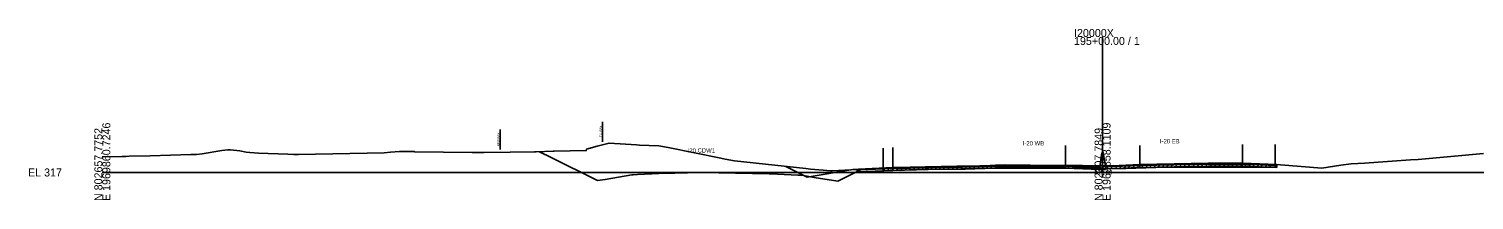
# Model space of a CAD drawing. Extents: x -4026 to 9638, y -10 to 19609.
# Drawn here: x 4974 to 5480, y 16490 to 16550 of the extents above; entities that cross this region are included whole.
import ezdxf

# ---------------------------------------------------------------- set-up
doc = ezdxf.new("R2010")
doc.units = 0
for name, color, linetype in [('Default', 7, 'Continuous'), ('RD_EX_Road', 7, 'Continuous'), ('RD_GPK_XS_Cell', 7, 'Continuous'), ('RD_PD_ALT1_TrvlWay', 7, 'Continuous'), ('RD_TX_Misc1', 7, 'Continuous'), ('RD_XS_Base', 7, 'Continuous'), ('RD_XS_ExGround', 7, 'Continuous'), ('RD_XS_ExPaveRet', 7, 'Continuous'), ('RD_XS_ExRW', 7, 'Continuous'), ('RD_XS_Greenside', 7, 'Continuous'), ('RD_XS_MedBWall', 7, 'Continuous'), ('RD_XS_NewRW', 7, 'Continuous'), ('RD_XS_Pave', 7, 'Continuous'), ('RD_XS_PaveOvlay', 7, 'Continuous'), ('RD_XS_TieSlope', 7, 'Continuous'), ('RD_XS_TX_Elev_EX', 7, 'Continuous')]:
    doc.layers.add(name, color=color, linetype=linetype)

msp = doc.modelspace()

# ---------------------------------------------------------------- linework, layer by layer
at = {"layer": 'RD_EX_Road'}
for p, q in [((5273.25, 16508.57), (5273.25, 16501.57)), ((5410.41, 16509.81), (5410.41, 16502.81))]:
    msp.add_line(p, q, dxfattribs=at)
at = {"layer": 'RD_GPK_XS_Cell'}
for p, q in [((5350, 16500), (5350, 16547.49)), ((5000, 16500), (5350, 16500)), ((5350, 16500), (5700, 16500))]:
    msp.add_line(p, q, dxfattribs=at)
at = {"layer": 'RD_PD_ALT1_TrvlWay'}
for p, q in [((5276.58, 16508.72), (5276.58, 16501.72)), ((5337, 16509.44), (5337, 16502.44)), ((5363, 16509.51), (5363, 16502.51)), ((5399, 16509.84), (5399, 16502.84))]:
    msp.add_line(p, q, dxfattribs=at)
at = {"layer": 'RD_XS_Base'}
for points in [[(5264.08, 16500.86), (5264.58, 16500.88), (5276.58, 16501.35)], [(5264.08, 16500.19), (5264.08, 16500.86)], [(5276.58, 16500.68), (5264.08, 16500.19)], [(5276.58, 16501.35), (5289, 16501.66)], [(5276.58, 16500.68), (5276.58, 16501.35)], [(5289, 16500.99), (5276.58, 16500.68)], [(5337, 16502.14), (5313, 16502.15), (5289, 16501.66)], [(5289, 16501.66), (5289, 16500.99)], [(5289, 16500.99), (5313, 16501.48), (5337, 16501.47)], [(5337, 16501.47), (5337, 16502.14)], [(5349, 16501.67), (5337, 16502.14)], [(5337, 16501.47), (5349, 16501)], [(5349, 16501), (5349, 16501.67)], [(5351, 16501.93), (5363, 16502.4)], [(5351, 16501.26), (5351, 16501.93)], [(5363, 16501.73), (5351, 16501.26)], [(5363, 16502.4), (5387, 16502.89), (5399, 16502.88)], [(5363, 16501.73), (5363, 16502.4)], [(5399, 16502.21), (5387, 16502.22), (5363, 16501.73)], [(5399, 16502.88), (5399, 16502.88), (5399, 16502.21), (5399, 16502.21)], [(5399, 16502.21), (5399, 16502.88)], [(5399, 16502.88), (5411, 16502.41)], [(5411, 16501.74), (5399, 16502.21)], [(5411, 16502.41), (5411, 16501.74)]]:
    msp.add_lwpolyline(points, dxfattribs=at)
at = {"layer": 'RD_XS_ExGround'}
msp.add_lwpolyline([(5000, 16505.43), (5006.85, 16505.61), (5007.26, 16505.62), (5008.17, 16505.64), (5009.39, 16505.67), (5016.79, 16505.88), (5030.98, 16506.26), (5032.97, 16506.35), (5034.98, 16506.58), (5041.79, 16507.66), (5043.92, 16507.95), (5044.87, 16507.9), (5048.13, 16507.58), (5050.36, 16507.09), (5051.6, 16507.04), (5054.61, 16506.74), (5064.86, 16506.4), (5067.02, 16506.32), (5067.55, 16506.31), (5068.04, 16506.31), (5068.63, 16506.32), (5098.64, 16506.89), (5100.85, 16507.07), (5104.02, 16507.37), (5104.48, 16507.39), (5105.35, 16507.39), (5109.19, 16507.41), (5109.29, 16507.2), (5129.42, 16507.04), (5129.88, 16507.04), (5130.25, 16507.05), (5133.62, 16506.98), (5142.71, 16507.1), (5151.25, 16507.25), (5151.85, 16507.27), (5157.78, 16507.47), (5158.09, 16507.48), (5169.33, 16507.68), (5169.43, 16508.18), (5173.13, 16509.23), (5177.31, 16510.29), (5186.91, 16509.66), (5187.96, 16509.58), (5194.67, 16509.33), (5197.99, 16508.79), (5216.4, 16505.02), (5217.95, 16504.7), (5221.22, 16504.07), (5246.12, 16501.34), (5247.78, 16501.17), (5252.26, 16500.76), (5254.85, 16500.52), (5255.36, 16500.55), (5273.25, 16501.57), (5278, 16501.78), (5282.65, 16501.88), (5287.93, 16502.01), (5298.95, 16502.18), (5301.86, 16502.22), (5308.75, 16502.36), (5312.54, 16502.55), (5315.64, 16502.63), (5333.65, 16502.46), (5341.8, 16502.4), (5342.94, 16502.41), (5349.01, 16502.34), (5350.14, 16502.33), (5351.74, 16502.31), (5355.24, 16502.34), (5358.1, 16502.34), (5372.18, 16502.82), (5375.78, 16502.91), (5378.07, 16502.88), (5400.07, 16502.84), (5409.62, 16502.81), (5410.41, 16502.81), (5410.86, 16502.77), (5426.67, 16501.48), (5433.42, 16502.54), (5436.94, 16503.02), (5441.67, 16503.25), (5457.78, 16504.39), (5460.43, 16504.59), (5483.3, 16506.69)], dxfattribs=at)
at = {"layer": 'RD_XS_ExPaveRet'}
for p, q in [((5273.25, 16500.57), (5274.29, 16501.62)), ((5273.25, 16500.57), (5273.25, 16501.57)), ((5273.25, 16500.57), (5278, 16500.78)), ((5274.75, 16500.64), (5275.79, 16501.68)), ((5276.25, 16500.7), (5277.29, 16501.75)), ((5277.75, 16500.77), (5278.77, 16501.8)), ((5278, 16500.78), (5282.65, 16500.88)), ((5279.25, 16500.81), (5280.27, 16501.83)), ((5280.75, 16500.84), (5281.77, 16501.87)), ((5282.25, 16500.88), (5283.27, 16501.9)), ((5282.65, 16500.88), (5287.93, 16501.01)), ((5283.75, 16500.91), (5284.77, 16501.94)), ((5285.25, 16500.95), (5286.27, 16501.97)), ((5286.75, 16500.98), (5287.77, 16502.01)), ((5287.93, 16501.01), (5298.95, 16501.18)), ((5288.25, 16501.02), (5289.26, 16502.03)), ((5289.75, 16501.04), (5290.76, 16502.06)), ((5291.25, 16501.06), (5292.26, 16502.08)), ((5292.75, 16501.09), (5293.76, 16502.1)), ((5294.25, 16501.11), (5295.26, 16502.13)), ((5295.75, 16501.13), (5296.76, 16502.15)), ((5297.25, 16501.16), (5298.26, 16502.17)), ((5298.75, 16501.18), (5299.76, 16502.19)), ((5298.95, 16501.18), (5301.86, 16501.22)), ((5300.25, 16501.2), (5301.26, 16502.21)), ((5301.75, 16501.22), (5302.77, 16502.24)), ((5301.86, 16501.22), (5308.75, 16501.36)), ((5303.25, 16501.25), (5304.27, 16502.27)), ((5304.75, 16501.28), (5305.77, 16502.3)), ((5306.25, 16501.31), (5307.27, 16502.33)), ((5307.75, 16501.34), (5308.77, 16502.36)), ((5308.75, 16501.36), (5312.54, 16501.55)), ((5309.25, 16501.38), (5310.3, 16502.44)), ((5310.75, 16501.46), (5311.8, 16502.51)), ((5312.25, 16501.54), (5313.28, 16502.57)), ((5312.54, 16501.55), (5315.64, 16501.63)), ((5313.75, 16501.58), (5314.77, 16502.61)), ((5315.25, 16501.62), (5316.25, 16502.62)), ((5315.64, 16501.63), (5333.65, 16501.46)), ((5316.75, 16501.62), (5317.74, 16502.61)), ((5318.25, 16501.6), (5319.24, 16502.59)), ((5319.75, 16501.59), (5320.74, 16502.58)), ((5321.25, 16501.58), (5322.24, 16502.57)), ((5322.75, 16501.56), (5323.74, 16502.55)), ((5324.25, 16501.55), (5325.24, 16502.54)), ((5325.75, 16501.53), (5326.74, 16502.53)), ((5327.25, 16501.52), (5328.24, 16502.51)), ((5328.75, 16501.51), (5329.74, 16502.5)), ((5330.25, 16501.49), (5331.24, 16502.48)), ((5331.75, 16501.48), (5332.74, 16502.47)), ((5333.25, 16501.47), (5334.24, 16502.46)), ((5333.65, 16501.46), (5341.8, 16501.4)), ((5334.75, 16501.45), (5335.74, 16502.45)), ((5336.25, 16501.44), (5337.24, 16502.43)), ((5337.75, 16501.43), (5338.74, 16502.42)), ((5339.25, 16501.42), (5340.24, 16502.41)), ((5340.75, 16501.41), (5341.74, 16502.4)), ((5341.8, 16501.4), (5342.94, 16501.41)), ((5342.25, 16501.4), (5343.25, 16502.4)), ((5342.94, 16501.41), (5349.01, 16501.34)), ((5343.75, 16501.4), (5344.74, 16502.39)), ((5345.25, 16501.38), (5346.24, 16502.37)), ((5346.75, 16501.37), (5347.74, 16502.36)), ((5348.25, 16501.35), (5349.23, 16502.34)), ((5349.01, 16501.34), (5350.14, 16501.33)), ((5349.75, 16501.33), (5350.73, 16502.32)), ((5350.14, 16501.33), (5351.74, 16501.31)), ((5351.25, 16501.31), (5352.24, 16502.31)), ((5351.74, 16501.31), (5355.24, 16501.34)), ((5352.75, 16501.32), (5353.75, 16502.33)), ((5354.25, 16501.33), (5355.25, 16502.34)), ((5355.24, 16501.34), (5358.1, 16501.34)), ((5355.75, 16501.34), (5356.75, 16502.34)), ((5357.25, 16501.34), (5358.25, 16502.35)), ((5358.1, 16501.34), (5372.18, 16501.82)), ((5358.75, 16501.36), (5359.78, 16502.4)), ((5360.25, 16501.41), (5361.28, 16502.45)), ((5361.75, 16501.46), (5362.78, 16502.5)), ((5363.25, 16501.51), (5364.28, 16502.55)), ((5364.75, 16501.56), (5365.78, 16502.6)), ((5366.25, 16501.62), (5367.28, 16502.65)), ((5367.75, 16501.67), (5368.78, 16502.7)), ((5369.25, 16501.72), (5370.28, 16502.75)), ((5370.75, 16501.77), (5371.78, 16502.8)), ((5372.18, 16501.82), (5375.78, 16501.91)), ((5372.25, 16501.82), (5373.27, 16502.85)), ((5373.75, 16501.86), (5374.77, 16502.89)), ((5375.25, 16501.9), (5376.25, 16502.91)), ((5375.78, 16501.91), (5378.07, 16501.88)), ((5376.75, 16501.9), (5377.73, 16502.88)), ((5378.07, 16501.88), (5400.07, 16501.84)), ((5378.25, 16501.88), (5379.24, 16502.87)), ((5379.75, 16501.87), (5380.74, 16502.87)), ((5381.25, 16501.87), (5382.24, 16502.87)), ((5382.75, 16501.87), (5383.74, 16502.87)), ((5384.25, 16501.87), (5385.24, 16502.86)), ((5385.75, 16501.86), (5386.74, 16502.86)), ((5387.25, 16501.86), (5388.24, 16502.86)), ((5388.75, 16501.86), (5389.74, 16502.86)), ((5390.25, 16501.86), (5391.24, 16502.86)), ((5391.75, 16501.86), (5392.74, 16502.85)), ((5393.25, 16501.85), (5394.24, 16502.85)), ((5394.75, 16501.85), (5395.74, 16502.85)), ((5396.25, 16501.85), (5397.24, 16502.85)), ((5397.75, 16501.85), (5398.74, 16502.85)), ((5399.25, 16501.84), (5400.24, 16502.84)), ((5400.07, 16501.84), (5409.62, 16501.81)), ((5400.75, 16501.84), (5401.74, 16502.84)), ((5402.25, 16501.84), (5403.24, 16502.83)), ((5403.75, 16501.83), (5404.74, 16502.83)), ((5405.25, 16501.82), (5406.24, 16502.82)), ((5406.75, 16501.82), (5407.74, 16502.82)), ((5408.25, 16501.81), (5409.24, 16502.81)), ((5409.62, 16501.81), (5410.41, 16501.81)), ((5410.41, 16502.81), (5410.41, 16501.81))]:
    msp.add_line(p, q, dxfattribs=at)
at = {"layer": 'RD_XS_ExRW'}
msp.add_line((5175, 16510.71), (5175, 16517.71), dxfattribs=at)
at = {"layer": 'RD_XS_Greenside'}
for points in [[(5262.58, 16501.05), (5246.58, 16498.38)], [(5264.58, 16501.21), (5262.58, 16501.05)]]:
    msp.add_lwpolyline(points, dxfattribs=at)
at = {"layer": 'RD_XS_MedBWall'}
for points in [[(5349, 16502), (5349.75, 16506.93), (5350.25, 16506.93), (5351, 16502.26)], [(5349, 16501), (5349, 16502)], [(5351, 16501), (5349, 16501)], [(5351, 16502.26), (5351, 16501)]]:
    msp.add_lwpolyline(points, dxfattribs=at)
at = {"layer": 'RD_XS_NewRW'}
msp.add_line((5139.26, 16508.05), (5139.26, 16515.05), dxfattribs=at)
at = {"layer": 'RD_XS_Pave'}
for points in [[(5152.99, 16507.29), (5157.06, 16505.25), (5173.29, 16497.15), (5175.93, 16497.59), (5185.3, 16499.15), (5185.76, 16499.19), (5187.3, 16499.31), (5189.67, 16499.41), (5197.3, 16499.71), (5200.3, 16499.77), (5209.31, 16499.96), (5215.76, 16499.83), (5233.33, 16499.48), (5236.27, 16499.36), (5243.34, 16499.08), (5243.94, 16499.03), (5245.34, 16498.92), (5249.05, 16498.3), (5257.35, 16496.92), (5259.97, 16498.24), (5265.8, 16501.15)], [(5264.58, 16501.04), (5276.58, 16501.52)], [(5276.58, 16501.35), (5264.58, 16500.88)], [(5264.58, 16500.88), (5264.58, 16501.04)], [(5276.58, 16501.52), (5289, 16501.83)], [(5289, 16501.66), (5276.58, 16501.35)], [(5276.58, 16501.35), (5276.58, 16501.52)], [(5289, 16501.83), (5313, 16502.31), (5337, 16502.31)], [(5337, 16502.14), (5313, 16502.15), (5289, 16501.66)], [(5289, 16501.83), (5289, 16501.66)], [(5337, 16502.31), (5349, 16501.84)], [(5337, 16502.14), (5337, 16502.31)], [(5349, 16501.67), (5337, 16502.14)], [(5349, 16501.84), (5349, 16501.67)], [(5363, 16502.57), (5351, 16502.1)], [(5351, 16501.93), (5363, 16502.4)], [(5351, 16502.1), (5351, 16501.93)], [(5399, 16503.05), (5387, 16503.05), (5363, 16502.57)], [(5363, 16502.4), (5387, 16502.89), (5399, 16502.88)], [(5363, 16502.57), (5363, 16502.4)], [(5399, 16503.05), (5399, 16503.05), (5399, 16502.88), (5399, 16502.88)], [(5399, 16502.88), (5399, 16503.05)], [(5399, 16503.05), (5411, 16502.58)], [(5411, 16502.41), (5399, 16502.88)], [(5411, 16502.58), (5411, 16502.41)]]:
    msp.add_lwpolyline(points, dxfattribs=at)
at = {"layer": 'RD_XS_PaveOvlay'}
for points in [[(5264.58, 16501.21), (5276.58, 16501.69)], [(5276.58, 16501.52), (5264.58, 16501.04)], [(5264.58, 16501.04), (5264.58, 16501.21)], [(5289, 16502), (5276.58, 16501.69)], [(5276.58, 16501.52), (5289, 16501.83)], [(5276.58, 16501.69), (5276.58, 16501.52)], [(5289, 16502), (5313, 16502.48), (5337, 16502.48)], [(5337, 16502.31), (5313, 16502.31), (5289, 16501.83)], [(5289, 16501.83), (5289, 16502)], [(5337, 16502.48), (5337, 16502.31)], [(5337, 16502.48), (5349, 16502)], [(5349, 16501.84), (5337, 16502.31)], [(5349, 16502), (5349, 16501.84)], [(5363, 16502.74), (5351, 16502.26)], [(5351, 16502.1), (5363, 16502.57)], [(5351, 16502.26), (5351, 16502.1)], [(5399, 16503.22), (5387, 16503.22), (5363, 16502.74)], [(5363, 16502.57), (5387, 16503.05), (5399, 16503.05)], [(5363, 16502.74), (5363, 16502.57)], [(5399, 16503.05), (5399, 16503.22)], [(5399, 16503.22), (5411, 16502.74)], [(5399, 16503.22), (5399, 16503.22), (5399, 16503.05), (5399, 16503.05)], [(5411, 16502.58), (5399, 16503.05)], [(5411, 16502.74), (5411, 16502.58)]]:
    msp.add_lwpolyline(points, dxfattribs=at)
at = {"layer": 'RD_XS_TieSlope'}
msp.add_lwpolyline([(5246.58, 16498.38), (5239.13, 16502.11)], dxfattribs=at)

# ---------------------------------------------------------------- texts
at = {"layer": 'Default'}
msp.add_text('-', height=0.0001, dxfattribs=at).set_placement((5000, 16500))
at = {"layer": 'RD_GPK_XS_Cell'}
for s, p in [('195+00.00 / 1', (5340, 16544.69)), ('I20000X', (5340, 16547.49)), ('EL 317', (4974, 16498.6))]:
    msp.add_text(s, height=2.8, dxfattribs=at).set_placement(p)
for s, p in [('E 1969860.7246', (5002.8, 16490)), ('E 1969858.1109', (5352.8, 16490)), ('N 802657.7752', (5000, 16490)), ('N 802307.7849', (5350, 16490))]:
    msp.add_text(s, height=2.8, rotation=90, dxfattribs=at).set_placement(p)
at = {"layer": 'RD_TX_Misc1'}
for s, p in [('I-20 WB', (5322.06, 16509.48)), ('I-20 EB', (5370.06, 16510.22)), ('I20 CDW1', (5204.83, 16506.96))]:
    msp.add_text(s, height=1.5, dxfattribs=at).set_placement(p)
at = {"layer": 'RD_XS_ExRW'}
msp.add_text('EX. R/W ', height=0.75, rotation=90, dxfattribs=at).set_placement((5174.75, 16512.39))
at = {"layer": 'RD_XS_NewRW'}
msp.add_text('NEW R/W ', height=0.75, rotation=90, dxfattribs=at).set_placement((5139.01, 16509.2))
at = {"layer": 'RD_XS_TX_Elev_EX'}
msp.add_text('319.33', height=1.5, dxfattribs=at).set_placement((5347.1, 16499.33))

doc.saveas('drawing.dxf')
